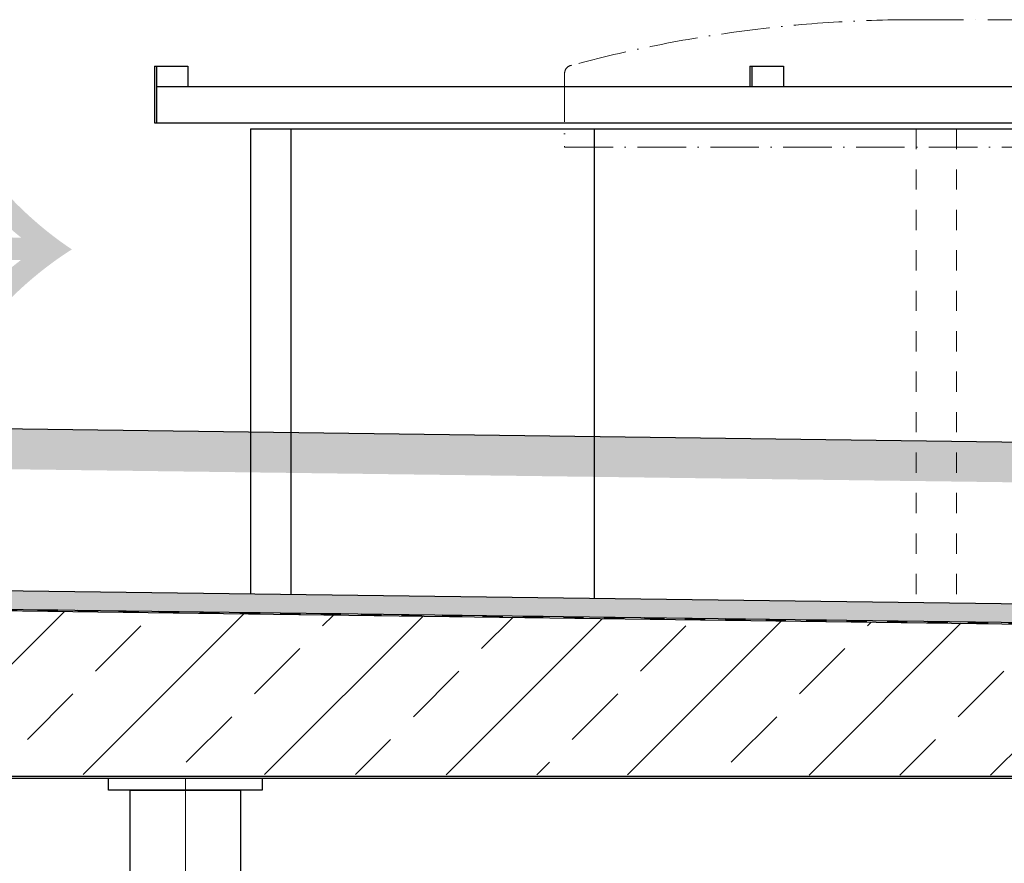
# Model space of a CAD drawing. Header units: millimetres. Extents: x -57642 to 5082813, y -177084 to 58112.
# Tile 589 of 656: x 46846 to 49279, y -38728 to -36643. Entities that reach past the tile are written whole.
import ezdxf

# ---------------------------------------------------------------- set-up
doc = ezdxf.new("R2010")
doc.units = ezdxf.units.MM
doc.linetypes.add('ACAD_ISO10W100', pattern=[18, 12, -3, 0, -3])
doc.linetypes.add('JIS_02_1.0', pattern=[2, 1, -1])
doc.styles.add('LBB3.5M1000', font='isocp.shx', dxfattribs={"height": 3.5})

msp = doc.modelspace()

# ---------------------------------------------------------------- hatches: boundary and pattern name
h = msp.add_hatch()
h.set_pattern_fill('EARTH', color=256, scale=12.5, angle=45.64495339, style=0)
h.set_pattern_definition([(45.64495, (29408.94, -38134.88), (-1.26356, 112.2461), [79.375, -79.375]), (45.64495, (29387.66, -38114.07), (-1.26356, 112.2461), [79.375, -79.375]), (45.64495, (29366.38, -38093.26), (-1.26356, 112.2461), [79.375, -79.375]), (135.64495, (29366.22, -38079.23), (-112.2461, -1.26356), [79.375, -79.375]), (135.64495, (29387.03, -38057.945), (-112.2461, -1.26356), [79.375, -79.375]), (135.64495, (29407.84, -38036.66), (-112.2461, -1.26356), [79.375, -79.375])])
h.paths.add_polyline_path([(42892.08548, -37603.05599), (42892.08548, -37703.06448), (52682.21912, -37830.64127), (53950.97617, -38676.4793), (54006.44619, -38593.27427), (52713.08732, -37731.03503)])
at = {"lineweight": 13}
h = msp.add_hatch(dxfattribs=at)
h.set_pattern_fill('ANSI33', color=256, scale=50, style=0)
h.set_pattern_definition([(45, (-1.36, -74287.17), (-224.5064, 224.5064), []), (45, (223.15, -74287.17), (-224.5064, 224.5064), [158.75, -79.375])])
h.paths.add_polyline_path([(51218.6088, -38161.56024), (42888.08548, -38053.00387), (42888.08548, -37953.00387), (42688.08548, -37953.00387), (42688.08548, -38053.00387), (41394.08548, -38053.00387), (41394.08548, -38278.00387), (41494.08548, -38278.00387), (41494.08548, -38288.00387), (41394.08548, -38288.00387), (41394.08548, -38503.00387), (41494.08548, -38503.00387), (51218.6088, -38512.84252)])
h.paths.add_polyline_path([(42793.08548, -37978.17681, -1), (42783.08548, -37978.17681, -1)], flags=16)
h.paths.add_polyline_path([(42793.08548, -38028.17681, -1), (42783.08548, -38028.17681, -1)], flags=16)
at = {"lineweight": 9}
h = msp.add_hatch(dxfattribs=at)
h.set_pattern_fill('BETON_UNBEWEHRT', color=256, scale=100, pattern_type=2)
h.set_pattern_definition([(45, (16.32, -74287.174), (-17.67767, 17.67767), [12.5, -6.25])])
h.paths.add_polyline_path([(42892.08548, -38003.05175), (42892.08548, -38049.08189), (51218.6088, -38157.58613), (51218.6088, -38111.556)])

# ---------------------------------------------------------------- linework, layer by layer
at = {"linetype": 'ACAD_ISO10W100', "lineweight": 18, "ltscale": 10}
for p, q in [((49058.62809, -36643.00387), (50263.62809, -36643.00387)), ((48192.60268, -36775.52362), (48192.60268, -36958.00387)), ((48192.60268, -36958.00387), (51129.65349, -36958.00387))]:
    msp.add_line(p, q, dxfattribs=at)
for p, q in [((47178.69242, -36758.00387), (47261.6347, -36758.00387)), ((47178.69242, -36758.00387), (47178.69242, -36898.00387)), ((47183.69242, -36758.00387), (47183.69242, -36898.00387)), ((47261.6347, -36758.00387), (47261.6347, -36808.00387)), ((48650.62147, -36758.00387), (48733.56376, -36758.00387)), ((48650.62147, -36758.00387), (48650.62147, -36808.00387)), ((48655.62147, -36758.00387), (48655.62147, -36808.00387)), ((48733.56376, -36758.00387), (48733.56376, -36808.00387)), ((47183.69242, -36808.00387), (49498.69242, -36808.00387)), ((47178.69242, -36898.00387), (51053.56376, -36898.00387)), ((47415.90395, -36913.00387), (47415.90395, -38062.00235)), ((47415.90395, -36913.00387), (51061.35222, -36913.00387)), ((47515.90395, -36913.00387), (47515.90395, -38063.30546)), ((48265.90395, -36913.00387), (48265.90395, -38073.07883)), ((42888.08548, -37603.00387), (52713.08732, -37731.03503)), ((42888.73698, -38003.00811), (51713.08732, -38117.99962)), ((42888.08548, -38053.00387), (51713.08732, -38168.00387)), ((42892.08548, -38049.08189), (51717.08746, -38164.08189)), ((30198.08548, -38513.00387), (51378.08548, -38513.00387)), ((30198.08548, -38518.00387), (51378.08548, -38518.00387))]:
    msp.add_line(p, q)
at = {"linetype": 'JIS_02_1.0', "lineweight": 18, "ltscale": 50}
for p, q in [((49061.35222, -36913.00387), (49061.35222, -38083.44444)), ((49161.35222, -36913.00387), (49161.35222, -38084.74756))]:
    msp.add_line(p, q, dxfattribs=at)
at = {"linetype": 'JIS_02_1.0', "lineweight": 50, "ltscale": 50}
msp.add_line((42890.08548, -38051.02976), (51715.08746, -38166.02976), dxfattribs=at)
at = {"linetype": 'ACAD_ISO10W100', "lineweight": 18, "ltscale": 50}
msp.add_line((47255.24221, -46018.00387), (47255.24221, -38518.00387), dxfattribs=at)
msp.add_lwpolyline([(47445.24221, -38548.00387), (47065.24221, -38548.00387), (47065.24221, -38518.00387), (47445.24221, -38518.00387)], close=True)
msp.add_lwpolyline([(47118.74221, -45978.51572), (47118.74221, -38548.00387), (47391.74221, -38548.00387), (47391.74221, -45978.51572)])
at = {"linetype": 'ACAD_ISO10W100', "lineweight": 18, "ltscale": 10}
for centre, radius, start, end in [((49058.62809, -39894.82675), 3251.82288, 90, 105.12817178), ((48212.60268, -36775.52362), 20, 97.56408589, 180)]:
    msp.add_arc(centre, radius, start, end, dxfattribs=at)

# ---------------------------------------------------------------- texts
at = {"insert": (46190.27121, -36912.19636), "char_height": 600, "width": 635.4487125, "attachment_point": 1, "rotation": 359.35504661, "style": 'LBB3.5M1000'}
msp.add_mtext('{\\fSimSun|b0|i0|c134|p2;→}', dxfattribs=at)

doc.saveas('drawing.dxf')
